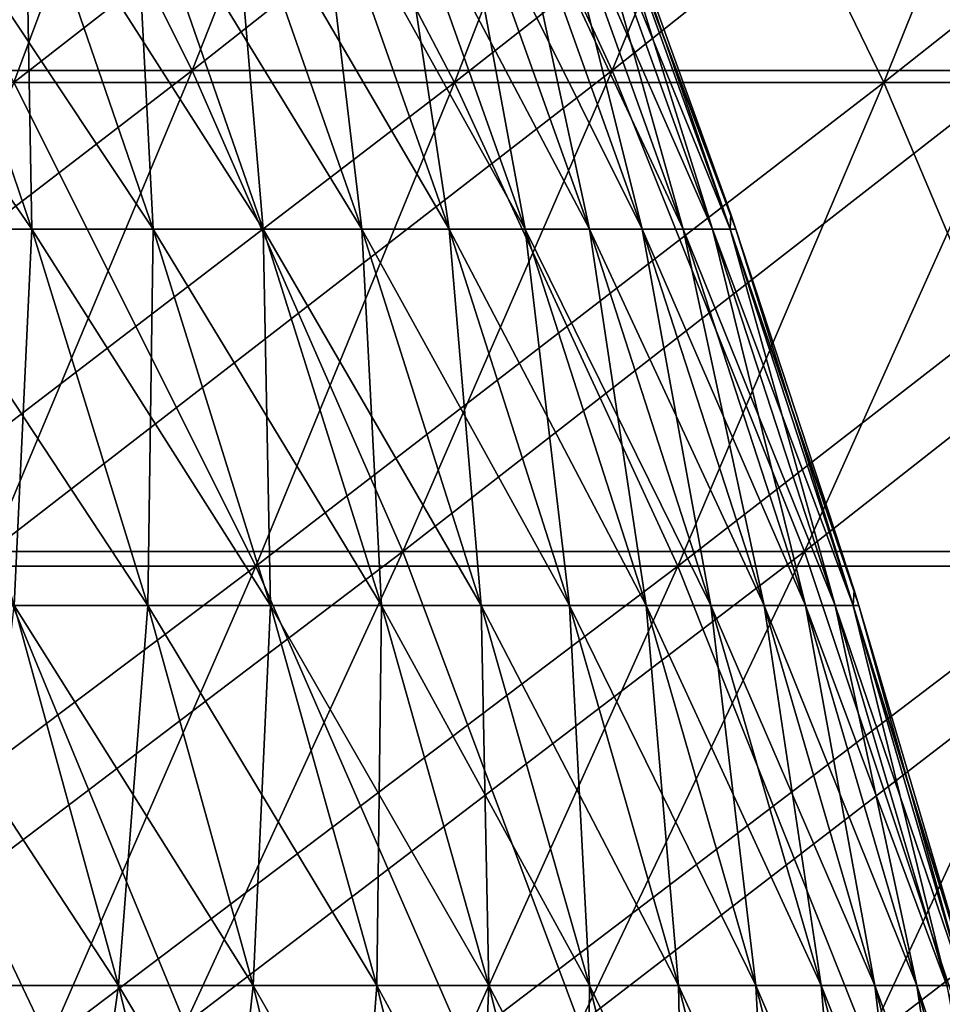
# Model space of a CAD drawing. Header units: millimetres. Extents: x -125 to 125, y -45 to 4025.
# Tile 628 of 656: x 66.83 to 72.11, y 3954.34 to 3959.98. Entities that reach past the tile are written whole.
import ezdxf

# ---------------------------------------------------------------- set-up
doc = ezdxf.new("R2010")
doc.units = ezdxf.units.MM
doc.header["$LTSCALE"] = 6.999206
for name, color, linetype in [('21', 7, 'CONTINUOUS'), ('22', 7, 'CONTINUOUS'), ('23', 7, 'CONTINUOUS'), ('24', 7, 'CONTINUOUS'), ('26', 7, 'CONTINUOUS'), ('27', 7, 'CONTINUOUS')]:
    doc.layers.add(name, color=color, linetype=linetype)

msp = doc.modelspace()

# ---------------------------------------------------------------- linework, layer by layer
at = {"layer": '21', "color": 7, "linetype": 'CONTINUOUS'}
for points in [[(65.214, 3962.4336, 86.3573), (66.7911, 3959.6189, 83.0016), (67.8424, 3962.4336, 84.3081), (65.214, 3962.4336, 86.3573)], [(66.7911, 3959.6189, 83.0016), (69.3155, 3959.6189, 80.9054), (67.8424, 3962.4336, 84.3081), (66.7911, 3959.6189, 83.0016)], [(67.8424, 3962.4336, 84.3081), (69.3155, 3959.6189, 80.9054), (70.4065, 3962.4336, 82.1789), (67.8424, 3962.4336, 84.3081)], [(69.3155, 3959.6189, 80.9054), (71.7741, 3959.6189, 78.7324), (70.4065, 3962.4336, 82.1789), (69.3155, 3959.6189, 80.9054)], [(70.4065, 3962.4336, 82.1789), (71.7741, 3959.6189, 78.7324), (72.9038, 3962.4336, 79.9717), (70.4065, 3962.4336, 82.1789)], [(71.7741, 3959.6189, 78.7324), (74.1646, 3959.6189, 76.4848), (72.9038, 3962.4336, 79.9717), (71.7741, 3959.6189, 78.7324)], [(65.6939, 3956.8491, 81.638), (68.1768, 3956.8491, 79.5763), (66.7911, 3959.6189, 83.0016), (65.6939, 3956.8491, 81.638)], [(66.7911, 3959.6189, 83.0016), (68.1768, 3956.8491, 79.5763), (69.3155, 3959.6189, 80.9054), (66.7911, 3959.6189, 83.0016)], [(68.1768, 3956.8491, 79.5763), (70.595, 3956.8491, 77.439), (69.3155, 3959.6189, 80.9054), (68.1768, 3956.8491, 79.5763)], [(69.3155, 3959.6189, 80.9054), (70.595, 3956.8491, 77.439), (71.7741, 3959.6189, 78.7324), (69.3155, 3959.6189, 80.9054)], [(70.595, 3956.8491, 77.439), (72.9463, 3956.8491, 75.2283), (71.7741, 3959.6189, 78.7324), (70.595, 3956.8491, 77.439)], [(71.7741, 3959.6189, 78.7324), (72.9463, 3956.8491, 75.2283), (74.1646, 3959.6189, 76.4848), (71.7741, 3959.6189, 78.7324)], [(64.5515, 3954.1261, 80.2184), (66.9912, 3954.1261, 78.1925), (65.6939, 3956.8491, 81.638), (64.5515, 3954.1261, 80.2184)], [(65.6939, 3956.8491, 81.638), (66.9912, 3954.1261, 78.1925), (68.1768, 3956.8491, 79.5763), (65.6939, 3956.8491, 81.638)], [(66.9912, 3954.1261, 78.1925), (69.3674, 3954.1261, 76.0924), (68.1768, 3956.8491, 79.5763), (66.9912, 3954.1261, 78.1925)], [(68.1768, 3956.8491, 79.5763), (69.3674, 3954.1261, 76.0924), (70.595, 3956.8491, 77.439), (68.1768, 3956.8491, 79.5763)], [(69.3674, 3954.1261, 76.0924), (71.6778, 3954.1261, 73.9202), (70.595, 3956.8491, 77.439), (69.3674, 3954.1261, 76.0924)], [(70.595, 3956.8491, 77.439), (71.6778, 3954.1261, 73.9202), (72.9463, 3956.8491, 75.2283), (70.595, 3956.8491, 77.439)], [(71.6778, 3954.1261, 73.9202), (73.9202, 3954.1261, 71.6778), (72.9463, 3956.8491, 75.2283), (71.6778, 3954.1261, 73.9202)]]:
    msp.add_3dface(points, dxfattribs=at)
at = {"layer": '22', "color": 7, "linetype": 'CONTINUOUS'}
for points in [[(66.7911, 3959.6189, -83.0016), (64.2034, 3959.6189, -85.019), (67.8424, 3962.4336, -84.3081), (66.7911, 3959.6189, -83.0016)], [(67.8424, 3962.4336, -84.3081), (64.2034, 3959.6189, -85.019), (65.214, 3962.4336, -86.3573), (67.8424, 3962.4336, -84.3081)], [(69.3155, 3959.6189, -80.9054), (66.7911, 3959.6189, -83.0016), (70.4065, 3962.4336, -82.1789), (69.3155, 3959.6189, -80.9054)], [(70.4065, 3962.4336, -82.1789), (66.7911, 3959.6189, -83.0016), (67.8424, 3962.4336, -84.3081), (70.4065, 3962.4336, -82.1789)], [(71.7741, 3959.6189, -78.7324), (69.3155, 3959.6189, -80.9054), (72.9038, 3962.4336, -79.9717), (71.7741, 3959.6189, -78.7324)], [(72.9038, 3962.4336, -79.9717), (69.3155, 3959.6189, -80.9054), (70.4065, 3962.4336, -82.1789), (72.9038, 3962.4336, -79.9717)], [(74.1646, 3959.6189, -76.4848), (71.7741, 3959.6189, -78.7324), (75.332, 3962.4336, -77.6887), (74.1646, 3959.6189, -76.4848)], [(75.332, 3962.4336, -77.6887), (71.7741, 3959.6189, -78.7324), (72.9038, 3962.4336, -79.9717), (75.332, 3962.4336, -77.6887)], [(68.1768, 3956.8491, -79.5763), (65.6939, 3956.8491, -81.638), (69.3155, 3959.6189, -80.9054), (68.1768, 3956.8491, -79.5763)], [(69.3155, 3959.6189, -80.9054), (65.6939, 3956.8491, -81.638), (66.7911, 3959.6189, -83.0016), (69.3155, 3959.6189, -80.9054)], [(70.595, 3956.8491, -77.439), (68.1768, 3956.8491, -79.5763), (71.7741, 3959.6189, -78.7324), (70.595, 3956.8491, -77.439)], [(71.7741, 3959.6189, -78.7324), (68.1768, 3956.8491, -79.5763), (69.3155, 3959.6189, -80.9054), (71.7741, 3959.6189, -78.7324)], [(72.9463, 3956.8491, -75.2283), (70.595, 3956.8491, -77.439), (74.1646, 3959.6189, -76.4848), (72.9463, 3956.8491, -75.2283)], [(74.1646, 3959.6189, -76.4848), (70.595, 3956.8491, -77.439), (71.7741, 3959.6189, -78.7324), (74.1646, 3959.6189, -76.4848)], [(66.9912, 3954.1261, -78.1925), (64.5515, 3954.1261, -80.2184), (68.1768, 3956.8491, -79.5763), (66.9912, 3954.1261, -78.1925)], [(68.1768, 3956.8491, -79.5763), (64.5515, 3954.1261, -80.2184), (65.6939, 3956.8491, -81.638), (68.1768, 3956.8491, -79.5763)], [(69.3674, 3954.1261, -76.0924), (66.9912, 3954.1261, -78.1925), (70.595, 3956.8491, -77.439), (69.3674, 3954.1261, -76.0924)], [(70.595, 3956.8491, -77.439), (66.9912, 3954.1261, -78.1925), (68.1768, 3956.8491, -79.5763), (70.595, 3956.8491, -77.439)], [(71.6778, 3954.1261, -73.9202), (69.3674, 3954.1261, -76.0924), (72.9463, 3956.8491, -75.2283), (71.6778, 3954.1261, -73.9202)], [(72.9463, 3956.8491, -75.2283), (69.3674, 3954.1261, -76.0924), (70.595, 3956.8491, -77.439), (72.9463, 3956.8491, -75.2283)], [(73.9202, 3954.1261, -71.6778), (71.6778, 3954.1261, -73.9202), (75.2283, 3956.8491, -72.9463), (73.9202, 3954.1261, -71.6778)], [(75.2283, 3956.8491, -72.9463), (71.6778, 3954.1261, -73.9202), (72.9463, 3956.8491, -75.2283), (75.2283, 3956.8491, -72.9463)]]:
    msp.add_3dface(points, dxfattribs=at)
at = {"layer": '23', "color": 7, "linetype": 'CONTINUOUS'}
for points in [[(65.3427, 3959.6882, -81.2016), (67.8123, 3959.6882, -79.1509), (66.4108, 3962.4895, -82.529), (65.3427, 3959.6882, -81.2016)], [(66.4108, 3962.4895, -82.529), (67.8123, 3959.6882, -79.1509), (68.9208, 3962.4895, -80.4447), (66.4108, 3962.4895, -82.529)], [(67.8123, 3959.6882, -79.1509), (70.2176, 3959.6882, -77.025), (68.9208, 3962.4895, -80.4447), (67.8123, 3959.6882, -79.1509)], [(68.9208, 3962.4895, -80.4447), (70.2176, 3959.6882, -77.025), (71.3654, 3962.4895, -78.2842), (68.9208, 3962.4895, -80.4447)], [(70.2176, 3959.6882, -77.025), (72.5563, 3959.6882, -74.8262), (71.3654, 3962.4895, -78.2842), (70.2176, 3959.6882, -77.025)], [(71.3654, 3962.4895, -78.2842), (72.5563, 3959.6882, -74.8262), (73.7424, 3962.4895, -76.0493), (71.3654, 3962.4895, -78.2842)], [(65.3427, 3959.6882, -81.2016), (66.6556, 3956.9334, -77.8008), (67.8123, 3959.6882, -79.1509), (65.3427, 3959.6882, -81.2016)], [(66.6556, 3956.9334, -77.8008), (69.0199, 3956.9334, -75.7112), (67.8123, 3959.6882, -79.1509), (66.6556, 3956.9334, -77.8008)], [(67.8123, 3959.6882, -79.1509), (69.0199, 3956.9334, -75.7112), (70.2176, 3959.6882, -77.025), (67.8123, 3959.6882, -79.1509)], [(69.0199, 3956.9334, -75.7112), (71.3187, 3956.9334, -73.5498), (70.2176, 3959.6882, -77.025), (69.0199, 3956.9334, -75.7112)], [(70.2176, 3959.6882, -77.025), (71.3187, 3956.9334, -73.5498), (72.5563, 3959.6882, -74.8262), (70.2176, 3959.6882, -77.025)], [(71.3187, 3956.9334, -73.5498), (73.5498, 3956.9334, -71.3187), (72.5563, 3959.6882, -74.8262), (71.3187, 3956.9334, -73.5498)], [(65.4516, 3954.2269, -76.3954), (67.7731, 3954.2269, -74.3436), (66.6556, 3956.9334, -77.8008), (65.4516, 3954.2269, -76.3954)], [(66.6556, 3956.9334, -77.8008), (67.7731, 3954.2269, -74.3436), (69.0199, 3956.9334, -75.7112), (66.6556, 3956.9334, -77.8008)], [(67.7731, 3954.2269, -74.3436), (70.0304, 3954.2269, -72.2212), (69.0199, 3956.9334, -75.7112), (67.7731, 3954.2269, -74.3436)], [(69.0199, 3956.9334, -75.7112), (70.0304, 3954.2269, -72.2212), (71.3187, 3956.9334, -73.5498), (69.0199, 3956.9334, -75.7112)], [(70.0304, 3954.2269, -72.2212), (72.2212, 3954.2269, -70.0304), (71.3187, 3956.9334, -73.5498), (70.0304, 3954.2269, -72.2212)], [(71.3187, 3956.9334, -73.5498), (72.2212, 3954.2269, -70.0304), (73.5498, 3956.9334, -71.3187), (71.3187, 3956.9334, -73.5498)]]:
    msp.add_3dface(points, dxfattribs=at)
at = {"layer": '24', "color": 7, "linetype": 'CONTINUOUS'}
for points in [[(67.8123, 3959.6882, 79.1509), (65.3427, 3959.6882, 81.2016), (68.9208, 3962.4895, 80.4447), (67.8123, 3959.6882, 79.1509)], [(68.9208, 3962.4895, 80.4447), (65.3427, 3959.6882, 81.2016), (66.4108, 3962.4895, 82.529), (68.9208, 3962.4895, 80.4447)], [(70.2176, 3959.6882, 77.025), (67.8123, 3959.6882, 79.1509), (71.3654, 3962.4895, 78.2842), (70.2176, 3959.6882, 77.025)], [(71.3654, 3962.4895, 78.2842), (67.8123, 3959.6882, 79.1509), (68.9208, 3962.4895, 80.4447), (71.3654, 3962.4895, 78.2842)], [(72.5563, 3959.6882, 74.8262), (70.2176, 3959.6882, 77.025), (73.7424, 3962.4895, 76.0493), (72.5563, 3959.6882, 74.8262)], [(73.7424, 3962.4895, 76.0493), (70.2176, 3959.6882, 77.025), (71.3654, 3962.4895, 78.2842), (73.7424, 3962.4895, 76.0493)], [(66.6556, 3956.9334, 77.8008), (64.2281, 3956.9334, 79.8165), (67.8123, 3959.6882, 79.1509), (66.6556, 3956.9334, 77.8008)], [(67.8123, 3959.6882, 79.1509), (64.2281, 3956.9334, 79.8165), (65.3427, 3959.6882, 81.2016), (67.8123, 3959.6882, 79.1509)], [(69.0199, 3956.9334, 75.7112), (66.6556, 3956.9334, 77.8008), (70.2176, 3959.6882, 77.025), (69.0199, 3956.9334, 75.7112)], [(70.2176, 3959.6882, 77.025), (66.6556, 3956.9334, 77.8008), (67.8123, 3959.6882, 79.1509), (70.2176, 3959.6882, 77.025)], [(71.3187, 3956.9334, 73.5498), (69.0199, 3956.9334, 75.7112), (72.5563, 3959.6882, 74.8262), (71.3187, 3956.9334, 73.5498)], [(72.5563, 3959.6882, 74.8262), (69.0199, 3956.9334, 75.7112), (70.2176, 3959.6882, 77.025), (72.5563, 3959.6882, 74.8262)], [(73.5498, 3956.9334, 71.3187), (71.3187, 3956.9334, 73.5498), (74.8262, 3959.6882, 72.5563), (73.5498, 3956.9334, 71.3187)], [(74.8262, 3959.6882, 72.5563), (71.3187, 3956.9334, 73.5498), (72.5563, 3959.6882, 74.8262), (74.8262, 3959.6882, 72.5563)], [(67.7731, 3954.2269, 74.3436), (65.4516, 3954.2269, 76.3954), (69.0199, 3956.9334, 75.7112), (67.7731, 3954.2269, 74.3436)], [(69.0199, 3956.9334, 75.7112), (65.4516, 3954.2269, 76.3954), (66.6556, 3956.9334, 77.8008), (69.0199, 3956.9334, 75.7112)], [(70.0304, 3954.2269, 72.2212), (67.7731, 3954.2269, 74.3436), (71.3187, 3956.9334, 73.5498), (70.0304, 3954.2269, 72.2212)], [(71.3187, 3956.9334, 73.5498), (67.7731, 3954.2269, 74.3436), (69.0199, 3956.9334, 75.7112), (71.3187, 3956.9334, 73.5498)], [(72.2212, 3954.2269, 70.0304), (70.0304, 3954.2269, 72.2212), (73.5498, 3956.9334, 71.3187), (72.2212, 3954.2269, 70.0304)], [(73.5498, 3956.9334, 71.3187), (70.0304, 3954.2269, 72.2212), (71.3187, 3956.9334, 73.5498), (73.5498, 3956.9334, 71.3187)]]:
    msp.add_3dface(points, dxfattribs=at)
at = {"layer": '26', "color": 7, "linetype": 'CONTINUOUS'}
for points in [[(66.1375, 3958.7795, 25.6218), (66.8951, 3958.7795, 23.5729), (65.4199, 3960.9127, 25.3438), (66.1375, 3958.7795, 25.6218)], [(65.4199, 3960.9127, 25.3438), (66.8951, 3958.7795, 23.5729), (66.1694, 3960.9127, 23.3172), (65.4199, 3960.9127, 25.3438)], [(66.8951, 3958.7795, 23.5729), (67.5893, 3958.7795, 21.5017), (66.1694, 3960.9127, 23.3172), (66.8951, 3958.7795, 23.5729)], [(66.1694, 3960.9127, 23.3172), (67.5893, 3958.7795, 21.5017), (66.856, 3960.9127, 21.2684), (66.1694, 3960.9127, 23.3172)], [(67.5893, 3958.7795, 21.5017), (68.2194, 3958.7795, 19.4101), (66.856, 3960.9127, 21.2684), (67.5893, 3958.7795, 21.5017)], [(66.856, 3960.9127, 21.2684), (68.2194, 3958.7795, 19.4101), (67.4793, 3960.9127, 19.1995), (66.856, 3960.9127, 21.2684)], [(68.2194, 3958.7795, 19.4101), (68.7848, 3958.7795, 17.3001), (67.4793, 3960.9127, 19.1995), (68.2194, 3958.7795, 19.4101)], [(67.4793, 3960.9127, 19.1995), (68.7848, 3958.7795, 17.3001), (68.0385, 3960.9127, 17.1124), (67.4793, 3960.9127, 19.1995)], [(68.7848, 3958.7795, 17.3001), (69.2849, 3958.7795, 15.1736), (68.0385, 3960.9127, 17.1124), (68.7848, 3958.7795, 17.3001)], [(68.0385, 3960.9127, 17.1124), (69.2849, 3958.7795, 15.1736), (68.5332, 3960.9127, 15.009), (68.0385, 3960.9127, 17.1124)], [(69.2849, 3958.7795, 15.1736), (69.7193, 3958.7795, 13.0328), (68.5332, 3960.9127, 15.009), (69.2849, 3958.7795, 15.1736)], [(68.5332, 3960.9127, 15.009), (69.7193, 3958.7795, 13.0328), (68.9629, 3960.9127, 12.8914), (68.5332, 3960.9127, 15.009)], [(69.7193, 3958.7795, 13.0328), (70.0876, 3958.7795, 10.8796), (68.9629, 3960.9127, 12.8914), (69.7193, 3958.7795, 13.0328)], [(68.9629, 3960.9127, 12.8914), (70.0876, 3958.7795, 10.8796), (69.3272, 3960.9127, 10.7616), (68.9629, 3960.9127, 12.8914)], [(70.0876, 3958.7795, 10.8796), (70.3894, 3958.7795, 8.7161), (69.3272, 3960.9127, 10.7616), (70.0876, 3958.7795, 10.8796)], [(69.3272, 3960.9127, 10.7616), (70.3894, 3958.7795, 8.7161), (69.6257, 3960.9127, 8.6215), (69.3272, 3960.9127, 10.7616)], [(70.3894, 3958.7795, 8.7161), (70.6244, 3958.7795, 6.5443), (69.6257, 3960.9127, 8.6215), (70.3894, 3958.7795, 8.7161)], [(69.6257, 3960.9127, 8.6215), (70.6244, 3958.7795, 6.5443), (69.8582, 3960.9127, 6.4733), (69.6257, 3960.9127, 8.6215)], [(70.6244, 3958.7795, 6.5443), (70.7925, 3958.7795, 4.3663), (69.8582, 3960.9127, 6.4733), (70.6244, 3958.7795, 6.5443)], [(69.8582, 3960.9127, 6.4733), (70.7925, 3958.7795, 4.3663), (70.0244, 3960.9127, 4.319), (69.8582, 3960.9127, 6.4733)], [(70.7925, 3958.7795, 4.3663), (70.8934, 3958.7795, 2.1842), (70.0244, 3960.9127, 4.319), (70.7925, 3958.7795, 4.3663)], [(70.0244, 3960.9127, 4.319), (70.8934, 3958.7795, 2.1842), (70.1242, 3960.9127, 2.1605), (70.0244, 3960.9127, 4.319)], [(70.8934, 3958.7795, 2.1842), (70.927, 3958.7795), (70.1242, 3960.9127, 2.1605), (70.8934, 3958.7795, 2.1842)], [(70.927, 3958.7795), (70.8975, 3958.8652), (70.1242, 3960.9127, 2.1605), (70.927, 3958.7795)], [(70.1242, 3960.9127, 2.1605), (70.8975, 3958.8652), (70.1575, 3960.9127), (70.1242, 3960.9127, 2.1605)], [(66.7945, 3956.624, 25.8763), (67.5597, 3956.624, 23.8071), (66.1375, 3958.7795, 25.6218), (66.7945, 3956.624, 25.8763)], [(66.1375, 3958.7795, 25.6218), (67.5597, 3956.624, 23.8071), (66.8951, 3958.7795, 23.5729), (66.1375, 3958.7795, 25.6218)], [(67.5597, 3956.624, 23.8071), (68.2608, 3956.624, 21.7153), (66.8951, 3958.7795, 23.5729), (67.5597, 3956.624, 23.8071)], [(66.8951, 3958.7795, 23.5729), (68.2608, 3956.624, 21.7153), (67.5893, 3958.7795, 21.5017), (66.8951, 3958.7795, 23.5729)], [(68.2608, 3956.624, 21.7153), (68.8972, 3956.624, 19.6029), (67.5893, 3958.7795, 21.5017), (68.2608, 3956.624, 21.7153)], [(67.5893, 3958.7795, 21.5017), (68.8972, 3956.624, 19.6029), (68.2194, 3958.7795, 19.4101), (67.5893, 3958.7795, 21.5017)], [(68.8972, 3956.624, 19.6029), (69.4681, 3956.624, 17.4719), (68.2194, 3958.7795, 19.4101), (68.8972, 3956.624, 19.6029)], [(68.2194, 3958.7795, 19.4101), (69.4681, 3956.624, 17.4719), (68.7848, 3958.7795, 17.3001), (68.2194, 3958.7795, 19.4101)], [(69.4681, 3956.624, 17.4719), (69.9733, 3956.624, 15.3244), (68.7848, 3958.7795, 17.3001), (69.4681, 3956.624, 17.4719)], [(68.7848, 3958.7795, 17.3001), (69.9733, 3956.624, 15.3244), (69.2849, 3958.7795, 15.1736), (68.7848, 3958.7795, 17.3001)], [(69.9733, 3956.624, 15.3244), (70.412, 3956.624, 13.1623), (69.2849, 3958.7795, 15.1736), (69.9733, 3956.624, 15.3244)], [(69.2849, 3958.7795, 15.1736), (70.412, 3956.624, 13.1623), (69.7193, 3958.7795, 13.0328), (69.2849, 3958.7795, 15.1736)], [(70.412, 3956.624, 13.1623), (70.7839, 3956.624, 10.9877), (69.7193, 3958.7795, 13.0328), (70.412, 3956.624, 13.1623)], [(69.7193, 3958.7795, 13.0328), (70.7839, 3956.624, 10.9877), (70.0876, 3958.7795, 10.8796), (69.7193, 3958.7795, 13.0328)], [(70.7839, 3956.624, 10.9877), (71.0887, 3956.624, 8.8027), (70.0876, 3958.7795, 10.8796), (70.7839, 3956.624, 10.9877)], [(70.0876, 3958.7795, 10.8796), (71.0887, 3956.624, 8.8027), (70.3894, 3958.7795, 8.7161), (70.0876, 3958.7795, 10.8796)], [(71.0887, 3956.624, 8.8027), (71.3261, 3956.624, 6.6093), (70.3894, 3958.7795, 8.7161), (71.0887, 3956.624, 8.8027)], [(70.3894, 3958.7795, 8.7161), (71.3261, 3956.624, 6.6093), (70.6244, 3958.7795, 6.5443), (70.3894, 3958.7795, 8.7161)], [(71.3261, 3956.624, 6.6093), (71.4958, 3956.624, 4.4097), (70.6244, 3958.7795, 6.5443), (71.3261, 3956.624, 6.6093)], [(70.6244, 3958.7795, 6.5443), (71.4958, 3956.624, 4.4097), (70.7925, 3958.7795, 4.3663), (70.6244, 3958.7795, 6.5443)], [(71.4958, 3956.624, 4.4097), (71.5977, 3956.624, 2.2059), (70.7925, 3958.7795, 4.3663), (71.4958, 3956.624, 4.4097)], [(70.7925, 3958.7795, 4.3663), (71.5977, 3956.624, 2.2059), (70.8934, 3958.7795, 2.1842), (70.7925, 3958.7795, 4.3663)], [(71.5977, 3956.624, 2.2059), (71.6316, 3956.624), (70.8934, 3958.7795, 2.1842), (71.5977, 3956.624, 2.2059)], [(71.6316, 3956.624), (71.6041, 3956.7127), (70.8934, 3958.7795, 2.1842), (71.6316, 3956.624)], [(70.8934, 3958.7795, 2.1842), (71.6041, 3956.7127), (70.927, 3958.7795), (70.8934, 3958.7795, 2.1842)], [(66.5546, 3954.4482, 28.1701), (67.3905, 3954.4482, 26.1072), (65.966, 3956.624, 27.921), (66.5546, 3954.4482, 28.1701)], [(65.966, 3956.624, 27.921), (67.3905, 3954.4482, 26.1072), (66.7945, 3956.624, 25.8763), (65.966, 3956.624, 27.921)], [(67.3905, 3954.4482, 26.1072), (68.1625, 3954.4482, 24.0195), (66.7945, 3956.624, 25.8763), (67.3905, 3954.4482, 26.1072)], [(66.7945, 3956.624, 25.8763), (68.1625, 3954.4482, 24.0195), (67.5597, 3956.624, 23.8071), (66.7945, 3956.624, 25.8763)], [(68.1625, 3954.4482, 24.0195), (68.8699, 3954.4482, 21.9091), (67.5597, 3956.624, 23.8071), (68.1625, 3954.4482, 24.0195)], [(67.5597, 3956.624, 23.8071), (68.8699, 3954.4482, 21.9091), (68.2608, 3956.624, 21.7153), (67.5597, 3956.624, 23.8071)], [(68.8699, 3954.4482, 21.9091), (69.5119, 3954.4482, 19.7778), (68.2608, 3956.624, 21.7153), (68.8699, 3954.4482, 21.9091)], [(68.2608, 3956.624, 21.7153), (69.5119, 3954.4482, 19.7778), (68.8972, 3956.624, 19.6029), (68.2608, 3956.624, 21.7153)], [(69.5119, 3954.4482, 19.7778), (70.088, 3954.4482, 17.6278), (68.8972, 3956.624, 19.6029), (69.5119, 3954.4482, 19.7778)], [(68.8972, 3956.624, 19.6029), (70.088, 3954.4482, 17.6278), (69.4681, 3956.624, 17.4719), (68.8972, 3956.624, 19.6029)], [(70.088, 3954.4482, 17.6278), (70.5976, 3954.4482, 15.4611), (69.4681, 3956.624, 17.4719), (70.088, 3954.4482, 17.6278)], [(69.4681, 3956.624, 17.4719), (70.5976, 3954.4482, 15.4611), (69.9733, 3956.624, 15.3244), (69.4681, 3956.624, 17.4719)], [(70.5976, 3954.4482, 15.4611), (71.0403, 3954.4482, 13.2797), (69.9733, 3956.624, 15.3244), (70.5976, 3954.4482, 15.4611)], [(69.9733, 3956.624, 15.3244), (71.0403, 3954.4482, 13.2797), (70.412, 3956.624, 13.1623), (69.9733, 3956.624, 15.3244)], [(71.0403, 3954.4482, 13.2797), (71.4155, 3954.4482, 11.0857), (70.412, 3956.624, 13.1623), (71.0403, 3954.4482, 13.2797)], [(70.412, 3956.624, 13.1623), (71.4155, 3954.4482, 11.0857), (70.7839, 3956.624, 10.9877), (70.412, 3956.624, 13.1623)], [(71.4155, 3954.4482, 11.0857), (71.723, 3954.4482, 8.8812), (70.7839, 3956.624, 10.9877), (71.4155, 3954.4482, 11.0857)], [(70.7839, 3956.624, 10.9877), (71.723, 3954.4482, 8.8812), (71.0887, 3956.624, 8.8027), (70.7839, 3956.624, 10.9877)], [(71.723, 3954.4482, 8.8812), (71.9625, 3954.4482, 6.6683), (71.0887, 3956.624, 8.8027), (71.723, 3954.4482, 8.8812)], [(71.0887, 3956.624, 8.8027), (71.9625, 3954.4482, 6.6683), (71.3261, 3956.624, 6.6093), (71.0887, 3956.624, 8.8027)], [(71.9625, 3954.4482, 6.6683), (72.1337, 3954.4482, 4.4491), (71.3261, 3956.624, 6.6093), (71.9625, 3954.4482, 6.6683)], [(71.3261, 3956.624, 6.6093), (72.1337, 3954.4482, 4.4491), (71.4958, 3956.624, 4.4097), (71.3261, 3956.624, 6.6093)], [(72.1337, 3954.4482, 4.4491), (72.2365, 3954.4482, 2.2256), (71.4958, 3956.624, 4.4097), (72.1337, 3954.4482, 4.4491)], [(71.4958, 3956.624, 4.4097), (72.2365, 3954.4482, 2.2256), (71.5977, 3956.624, 2.2059), (71.4958, 3956.624, 4.4097)], [(72.2365, 3954.4482, 2.2256), (72.2708, 3954.4482), (71.5977, 3956.624, 2.2059), (72.2365, 3954.4482, 2.2256)], [(72.2708, 3954.4482), (72.2453, 3954.5399), (71.5977, 3956.624, 2.2059), (72.2708, 3954.4482)], [(71.5977, 3956.624, 2.2059), (72.2453, 3954.5399), (71.6316, 3956.624), (71.5977, 3956.624, 2.2059)], [(66.1761, 3952.2541, 30.4459), (67.0823, 3952.2541, 28.3935), (65.6555, 3954.4482, 30.2063), (66.1761, 3952.2541, 30.4459)], [(65.6555, 3954.4482, 30.2063), (67.0823, 3952.2541, 28.3935), (66.5546, 3954.4482, 28.1701), (65.6555, 3954.4482, 30.2063)], [(67.0823, 3952.2541, 28.3935), (67.9249, 3952.2541, 26.3142), (66.5546, 3954.4482, 28.1701), (67.0823, 3952.2541, 28.3935)], [(66.5546, 3954.4482, 28.1701), (67.9249, 3952.2541, 26.3142), (67.3905, 3954.4482, 26.1072), (66.5546, 3954.4482, 28.1701)], [(67.9249, 3952.2541, 26.3142), (68.703, 3952.2541, 24.21), (67.3905, 3954.4482, 26.1072), (67.9249, 3952.2541, 26.3142)], [(67.3905, 3954.4482, 26.1072), (68.703, 3952.2541, 24.21), (68.1625, 3954.4482, 24.0195), (67.3905, 3954.4482, 26.1072)], [(68.703, 3952.2541, 24.21), (69.416, 3952.2541, 22.0828), (68.1625, 3954.4482, 24.0195), (68.703, 3952.2541, 24.21)], [(68.1625, 3954.4482, 24.0195), (69.416, 3952.2541, 22.0828), (68.8699, 3954.4482, 21.9091), (68.1625, 3954.4482, 24.0195)], [(69.416, 3952.2541, 22.0828), (70.0631, 3952.2541, 19.9347), (68.8699, 3954.4482, 21.9091), (69.416, 3952.2541, 22.0828)], [(68.8699, 3954.4482, 21.9091), (70.0631, 3952.2541, 19.9347), (69.5119, 3954.4482, 19.7778), (68.8699, 3954.4482, 21.9091)], [(70.0631, 3952.2541, 19.9347), (70.6438, 3952.2541, 17.7676), (69.5119, 3954.4482, 19.7778), (70.0631, 3952.2541, 19.9347)], [(69.5119, 3954.4482, 19.7778), (70.6438, 3952.2541, 17.7676), (70.088, 3954.4482, 17.6278), (69.5119, 3954.4482, 19.7778)], [(70.6438, 3952.2541, 17.7676), (71.1574, 3952.2541, 15.5837), (70.088, 3954.4482, 17.6278), (70.6438, 3952.2541, 17.7676)], [(70.088, 3954.4482, 17.6278), (71.1574, 3952.2541, 15.5837), (70.5976, 3954.4482, 15.4611), (70.088, 3954.4482, 17.6278)], [(71.1574, 3952.2541, 15.5837), (71.6036, 3952.2541, 13.385), (70.5976, 3954.4482, 15.4611), (71.1574, 3952.2541, 15.5837)], [(70.5976, 3954.4482, 15.4611), (71.6036, 3952.2541, 13.385), (71.0403, 3954.4482, 13.2797), (70.5976, 3954.4482, 15.4611)], [(71.6036, 3952.2541, 13.385), (71.9818, 3952.2541, 11.1736), (71.0403, 3954.4482, 13.2797), (71.6036, 3952.2541, 13.385)], [(71.0403, 3954.4482, 13.2797), (71.9818, 3952.2541, 11.1736), (71.4155, 3954.4482, 11.0857), (71.0403, 3954.4482, 13.2797)], [(71.9818, 3952.2541, 11.1736), (72.2918, 3952.2541, 8.9517), (71.4155, 3954.4482, 11.0857), (71.9818, 3952.2541, 11.1736)], [(71.4155, 3954.4482, 11.0857), (72.2918, 3952.2541, 8.9517), (71.723, 3954.4482, 8.8812), (71.4155, 3954.4482, 11.0857)], [(72.2918, 3952.2541, 8.9517), (72.5331, 3952.2541, 6.7212), (71.723, 3954.4482, 8.8812), (72.2918, 3952.2541, 8.9517)], [(71.723, 3954.4482, 8.8812), (72.5331, 3952.2541, 6.7212), (71.9625, 3954.4482, 6.6683), (71.723, 3954.4482, 8.8812)], [(72.5331, 3952.2541, 6.7212), (72.7057, 3952.2541, 4.4843), (71.9625, 3954.4482, 6.6683), (72.5331, 3952.2541, 6.7212)], [(71.9625, 3954.4482, 6.6683), (72.7057, 3952.2541, 4.4843), (72.1337, 3954.4482, 4.4491), (71.9625, 3954.4482, 6.6683)]]:
    msp.add_3dface(points, dxfattribs=at)
at = {"layer": '27', "color": 7, "linetype": 'CONTINUOUS'}
for points in [[(66.8951, 3958.7795, -23.5729), (66.1375, 3958.7795, -25.6218), (66.1694, 3960.9127, -23.3172), (66.8951, 3958.7795, -23.5729)], [(66.856, 3960.9127, -21.2684), (66.8951, 3958.7795, -23.5729), (66.1694, 3960.9127, -23.3172), (66.856, 3960.9127, -21.2684)], [(67.5893, 3958.7795, -21.5017), (66.8951, 3958.7795, -23.5729), (66.856, 3960.9127, -21.2684), (67.5893, 3958.7795, -21.5017)], [(67.4793, 3960.9127, -19.1995), (67.5893, 3958.7795, -21.5017), (66.856, 3960.9127, -21.2684), (67.4793, 3960.9127, -19.1995)], [(68.2194, 3958.7795, -19.4101), (67.5893, 3958.7795, -21.5017), (67.4793, 3960.9127, -19.1995), (68.2194, 3958.7795, -19.4101)], [(68.0385, 3960.9127, -17.1124), (68.2194, 3958.7795, -19.4101), (67.4793, 3960.9127, -19.1995), (68.0385, 3960.9127, -17.1124)], [(68.7848, 3958.7795, -17.3001), (68.2194, 3958.7795, -19.4101), (68.0385, 3960.9127, -17.1124), (68.7848, 3958.7795, -17.3001)], [(68.5332, 3960.9127, -15.009), (68.7848, 3958.7795, -17.3001), (68.0385, 3960.9127, -17.1124), (68.5332, 3960.9127, -15.009)], [(69.2849, 3958.7795, -15.1736), (68.7848, 3958.7795, -17.3001), (68.5332, 3960.9127, -15.009), (69.2849, 3958.7795, -15.1736)], [(68.9629, 3960.9127, -12.8914), (69.2849, 3958.7795, -15.1736), (68.5332, 3960.9127, -15.009), (68.9629, 3960.9127, -12.8914)], [(69.7193, 3958.7795, -13.0328), (69.2849, 3958.7795, -15.1736), (68.9629, 3960.9127, -12.8914), (69.7193, 3958.7795, -13.0328)], [(69.3272, 3960.9127, -10.7616), (69.7193, 3958.7795, -13.0328), (68.9629, 3960.9127, -12.8914), (69.3272, 3960.9127, -10.7616)], [(70.0876, 3958.7795, -10.8796), (69.7193, 3958.7795, -13.0328), (69.3272, 3960.9127, -10.7616), (70.0876, 3958.7795, -10.8796)], [(69.6257, 3960.9127, -8.6215), (70.0876, 3958.7795, -10.8796), (69.3272, 3960.9127, -10.7616), (69.6257, 3960.9127, -8.6215)], [(70.3894, 3958.7795, -8.7161), (70.0876, 3958.7795, -10.8796), (69.6257, 3960.9127, -8.6215), (70.3894, 3958.7795, -8.7161)], [(69.8582, 3960.9127, -6.4733), (70.3894, 3958.7795, -8.7161), (69.6257, 3960.9127, -8.6215), (69.8582, 3960.9127, -6.4733)], [(70.6244, 3958.7795, -6.5443), (70.3894, 3958.7795, -8.7161), (69.8582, 3960.9127, -6.4733), (70.6244, 3958.7795, -6.5443)], [(70.0244, 3960.9127, -4.319), (70.6244, 3958.7795, -6.5443), (69.8582, 3960.9127, -6.4733), (70.0244, 3960.9127, -4.319)], [(70.7925, 3958.7795, -4.3663), (70.6244, 3958.7795, -6.5443), (70.0244, 3960.9127, -4.319), (70.7925, 3958.7795, -4.3663)], [(70.1242, 3960.9127, -2.1605), (70.7925, 3958.7795, -4.3663), (70.0244, 3960.9127, -4.319), (70.1242, 3960.9127, -2.1605)], [(70.1575, 3960.9127), (70.8934, 3958.7795, -2.1842), (70.1242, 3960.9127, -2.1605), (70.1575, 3960.9127)], [(70.8934, 3958.7795, -2.1842), (70.7925, 3958.7795, -4.3663), (70.1242, 3960.9127, -2.1605), (70.8934, 3958.7795, -2.1842)], [(70.1575, 3960.9127), (70.8975, 3958.8652), (70.8934, 3958.7795, -2.1842), (70.1575, 3960.9127)], [(70.8975, 3958.8652), (70.927, 3958.7795), (70.8934, 3958.7795, -2.1842), (70.8975, 3958.8652)], [(66.8951, 3958.7795, -23.5729), (66.7945, 3956.624, -25.8763), (66.1375, 3958.7795, -25.6218), (66.8951, 3958.7795, -23.5729)], [(67.5597, 3956.624, -23.8071), (66.7945, 3956.624, -25.8763), (66.8951, 3958.7795, -23.5729), (67.5597, 3956.624, -23.8071)], [(67.5893, 3958.7795, -21.5017), (67.5597, 3956.624, -23.8071), (66.8951, 3958.7795, -23.5729), (67.5893, 3958.7795, -21.5017)], [(68.2608, 3956.624, -21.7153), (67.5597, 3956.624, -23.8071), (67.5893, 3958.7795, -21.5017), (68.2608, 3956.624, -21.7153)], [(68.2194, 3958.7795, -19.4101), (68.2608, 3956.624, -21.7153), (67.5893, 3958.7795, -21.5017), (68.2194, 3958.7795, -19.4101)], [(68.8972, 3956.624, -19.6029), (68.2608, 3956.624, -21.7153), (68.2194, 3958.7795, -19.4101), (68.8972, 3956.624, -19.6029)], [(68.7848, 3958.7795, -17.3001), (68.8972, 3956.624, -19.6029), (68.2194, 3958.7795, -19.4101), (68.7848, 3958.7795, -17.3001)], [(69.4681, 3956.624, -17.4719), (68.8972, 3956.624, -19.6029), (68.7848, 3958.7795, -17.3001), (69.4681, 3956.624, -17.4719)], [(69.2849, 3958.7795, -15.1736), (69.4681, 3956.624, -17.4719), (68.7848, 3958.7795, -17.3001), (69.2849, 3958.7795, -15.1736)], [(69.9733, 3956.624, -15.3244), (69.4681, 3956.624, -17.4719), (69.2849, 3958.7795, -15.1736), (69.9733, 3956.624, -15.3244)], [(69.7193, 3958.7795, -13.0328), (69.9733, 3956.624, -15.3244), (69.2849, 3958.7795, -15.1736), (69.7193, 3958.7795, -13.0328)], [(70.412, 3956.624, -13.1623), (69.9733, 3956.624, -15.3244), (69.7193, 3958.7795, -13.0328), (70.412, 3956.624, -13.1623)], [(70.0876, 3958.7795, -10.8796), (70.412, 3956.624, -13.1623), (69.7193, 3958.7795, -13.0328), (70.0876, 3958.7795, -10.8796)], [(70.7839, 3956.624, -10.9877), (70.412, 3956.624, -13.1623), (70.0876, 3958.7795, -10.8796), (70.7839, 3956.624, -10.9877)], [(70.3894, 3958.7795, -8.7161), (70.7839, 3956.624, -10.9877), (70.0876, 3958.7795, -10.8796), (70.3894, 3958.7795, -8.7161)], [(71.0887, 3956.624, -8.8027), (70.7839, 3956.624, -10.9877), (70.3894, 3958.7795, -8.7161), (71.0887, 3956.624, -8.8027)], [(70.6244, 3958.7795, -6.5443), (71.0887, 3956.624, -8.8027), (70.3894, 3958.7795, -8.7161), (70.6244, 3958.7795, -6.5443)], [(71.3261, 3956.624, -6.6093), (71.0887, 3956.624, -8.8027), (70.6244, 3958.7795, -6.5443), (71.3261, 3956.624, -6.6093)], [(70.7925, 3958.7795, -4.3663), (71.3261, 3956.624, -6.6093), (70.6244, 3958.7795, -6.5443), (70.7925, 3958.7795, -4.3663)], [(71.4958, 3956.624, -4.4097), (71.3261, 3956.624, -6.6093), (70.7925, 3958.7795, -4.3663), (71.4958, 3956.624, -4.4097)], [(70.8934, 3958.7795, -2.1842), (71.4958, 3956.624, -4.4097), (70.7925, 3958.7795, -4.3663), (70.8934, 3958.7795, -2.1842)], [(70.927, 3958.7795), (71.5977, 3956.624, -2.2059), (70.8934, 3958.7795, -2.1842), (70.927, 3958.7795)], [(71.5977, 3956.624, -2.2059), (71.4958, 3956.624, -4.4097), (70.8934, 3958.7795, -2.1842), (71.5977, 3956.624, -2.2059)], [(70.927, 3958.7795), (71.6041, 3956.7127), (71.5977, 3956.624, -2.2059), (70.927, 3958.7795)], [(71.6041, 3956.7127), (71.6316, 3956.624), (71.5977, 3956.624, -2.2059), (71.6041, 3956.7127)], [(67.3905, 3954.4482, -26.1072), (66.5546, 3954.4482, -28.1701), (66.7945, 3956.624, -25.8763), (67.3905, 3954.4482, -26.1072)], [(67.5597, 3956.624, -23.8071), (67.3905, 3954.4482, -26.1072), (66.7945, 3956.624, -25.8763), (67.5597, 3956.624, -23.8071)], [(68.1625, 3954.4482, -24.0195), (67.3905, 3954.4482, -26.1072), (67.5597, 3956.624, -23.8071), (68.1625, 3954.4482, -24.0195)], [(68.2608, 3956.624, -21.7153), (68.1625, 3954.4482, -24.0195), (67.5597, 3956.624, -23.8071), (68.2608, 3956.624, -21.7153)], [(68.8699, 3954.4482, -21.9091), (68.1625, 3954.4482, -24.0195), (68.2608, 3956.624, -21.7153), (68.8699, 3954.4482, -21.9091)], [(68.8972, 3956.624, -19.6029), (68.8699, 3954.4482, -21.9091), (68.2608, 3956.624, -21.7153), (68.8972, 3956.624, -19.6029)], [(69.5119, 3954.4482, -19.7778), (68.8699, 3954.4482, -21.9091), (68.8972, 3956.624, -19.6029), (69.5119, 3954.4482, -19.7778)], [(69.4681, 3956.624, -17.4719), (69.5119, 3954.4482, -19.7778), (68.8972, 3956.624, -19.6029), (69.4681, 3956.624, -17.4719)], [(70.088, 3954.4482, -17.6278), (69.5119, 3954.4482, -19.7778), (69.4681, 3956.624, -17.4719), (70.088, 3954.4482, -17.6278)], [(69.9733, 3956.624, -15.3244), (70.088, 3954.4482, -17.6278), (69.4681, 3956.624, -17.4719), (69.9733, 3956.624, -15.3244)], [(70.5976, 3954.4482, -15.4611), (70.088, 3954.4482, -17.6278), (69.9733, 3956.624, -15.3244), (70.5976, 3954.4482, -15.4611)], [(70.412, 3956.624, -13.1623), (70.5976, 3954.4482, -15.4611), (69.9733, 3956.624, -15.3244), (70.412, 3956.624, -13.1623)], [(71.0403, 3954.4482, -13.2797), (70.5976, 3954.4482, -15.4611), (70.412, 3956.624, -13.1623), (71.0403, 3954.4482, -13.2797)], [(70.7839, 3956.624, -10.9877), (71.0403, 3954.4482, -13.2797), (70.412, 3956.624, -13.1623), (70.7839, 3956.624, -10.9877)], [(71.4155, 3954.4482, -11.0857), (71.0403, 3954.4482, -13.2797), (70.7839, 3956.624, -10.9877), (71.4155, 3954.4482, -11.0857)], [(71.0887, 3956.624, -8.8027), (71.4155, 3954.4482, -11.0857), (70.7839, 3956.624, -10.9877), (71.0887, 3956.624, -8.8027)], [(71.723, 3954.4482, -8.8812), (71.4155, 3954.4482, -11.0857), (71.0887, 3956.624, -8.8027), (71.723, 3954.4482, -8.8812)], [(71.3261, 3956.624, -6.6093), (71.723, 3954.4482, -8.8812), (71.0887, 3956.624, -8.8027), (71.3261, 3956.624, -6.6093)], [(71.9625, 3954.4482, -6.6683), (71.723, 3954.4482, -8.8812), (71.3261, 3956.624, -6.6093), (71.9625, 3954.4482, -6.6683)], [(71.4958, 3956.624, -4.4097), (71.9625, 3954.4482, -6.6683), (71.3261, 3956.624, -6.6093), (71.4958, 3956.624, -4.4097)], [(72.1337, 3954.4482, -4.4491), (71.9625, 3954.4482, -6.6683), (71.4958, 3956.624, -4.4097), (72.1337, 3954.4482, -4.4491)], [(71.5977, 3956.624, -2.2059), (72.1337, 3954.4482, -4.4491), (71.4958, 3956.624, -4.4097), (71.5977, 3956.624, -2.2059)], [(71.6316, 3956.624), (72.2365, 3954.4482, -2.2256), (71.5977, 3956.624, -2.2059), (71.6316, 3956.624)], [(72.2365, 3954.4482, -2.2256), (72.1337, 3954.4482, -4.4491), (71.5977, 3956.624, -2.2059), (72.2365, 3954.4482, -2.2256)], [(71.6316, 3956.624), (72.2453, 3954.5399), (72.2365, 3954.4482, -2.2256), (71.6316, 3956.624)], [(67.0823, 3952.2541, -28.3935), (66.1761, 3952.2541, -30.4459), (66.5546, 3954.4482, -28.1701), (67.0823, 3952.2541, -28.3935)], [(67.3905, 3954.4482, -26.1072), (67.0823, 3952.2541, -28.3935), (66.5546, 3954.4482, -28.1701), (67.3905, 3954.4482, -26.1072)], [(67.9249, 3952.2541, -26.3142), (67.0823, 3952.2541, -28.3935), (67.3905, 3954.4482, -26.1072), (67.9249, 3952.2541, -26.3142)], [(68.1625, 3954.4482, -24.0195), (67.9249, 3952.2541, -26.3142), (67.3905, 3954.4482, -26.1072), (68.1625, 3954.4482, -24.0195)], [(68.703, 3952.2541, -24.21), (67.9249, 3952.2541, -26.3142), (68.1625, 3954.4482, -24.0195), (68.703, 3952.2541, -24.21)], [(68.8699, 3954.4482, -21.9091), (68.703, 3952.2541, -24.21), (68.1625, 3954.4482, -24.0195), (68.8699, 3954.4482, -21.9091)], [(69.416, 3952.2541, -22.0828), (68.703, 3952.2541, -24.21), (68.8699, 3954.4482, -21.9091), (69.416, 3952.2541, -22.0828)], [(69.5119, 3954.4482, -19.7778), (69.416, 3952.2541, -22.0828), (68.8699, 3954.4482, -21.9091), (69.5119, 3954.4482, -19.7778)], [(70.0631, 3952.2541, -19.9347), (69.416, 3952.2541, -22.0828), (69.5119, 3954.4482, -19.7778), (70.0631, 3952.2541, -19.9347)], [(70.088, 3954.4482, -17.6278), (70.0631, 3952.2541, -19.9347), (69.5119, 3954.4482, -19.7778), (70.088, 3954.4482, -17.6278)], [(70.6438, 3952.2541, -17.7676), (70.0631, 3952.2541, -19.9347), (70.088, 3954.4482, -17.6278), (70.6438, 3952.2541, -17.7676)], [(70.5976, 3954.4482, -15.4611), (70.6438, 3952.2541, -17.7676), (70.088, 3954.4482, -17.6278), (70.5976, 3954.4482, -15.4611)], [(71.1574, 3952.2541, -15.5837), (70.6438, 3952.2541, -17.7676), (70.5976, 3954.4482, -15.4611), (71.1574, 3952.2541, -15.5837)], [(71.0403, 3954.4482, -13.2797), (71.1574, 3952.2541, -15.5837), (70.5976, 3954.4482, -15.4611), (71.0403, 3954.4482, -13.2797)], [(71.6036, 3952.2541, -13.385), (71.1574, 3952.2541, -15.5837), (71.0403, 3954.4482, -13.2797), (71.6036, 3952.2541, -13.385)], [(71.4155, 3954.4482, -11.0857), (71.6036, 3952.2541, -13.385), (71.0403, 3954.4482, -13.2797), (71.4155, 3954.4482, -11.0857)], [(71.9818, 3952.2541, -11.1736), (71.6036, 3952.2541, -13.385), (71.4155, 3954.4482, -11.0857), (71.9818, 3952.2541, -11.1736)], [(71.723, 3954.4482, -8.8812), (71.9818, 3952.2541, -11.1736), (71.4155, 3954.4482, -11.0857), (71.723, 3954.4482, -8.8812)], [(72.2918, 3952.2541, -8.9517), (71.9818, 3952.2541, -11.1736), (71.723, 3954.4482, -8.8812), (72.2918, 3952.2541, -8.9517)], [(71.9625, 3954.4482, -6.6683), (72.2918, 3952.2541, -8.9517), (71.723, 3954.4482, -8.8812), (71.9625, 3954.4482, -6.6683)], [(72.5331, 3952.2541, -6.7212), (72.2918, 3952.2541, -8.9517), (71.9625, 3954.4482, -6.6683), (72.5331, 3952.2541, -6.7212)], [(72.1337, 3954.4482, -4.4491), (72.5331, 3952.2541, -6.7212), (71.9625, 3954.4482, -6.6683), (72.1337, 3954.4482, -4.4491)]]:
    msp.add_3dface(points, dxfattribs=at)

doc.saveas('drawing.dxf')
